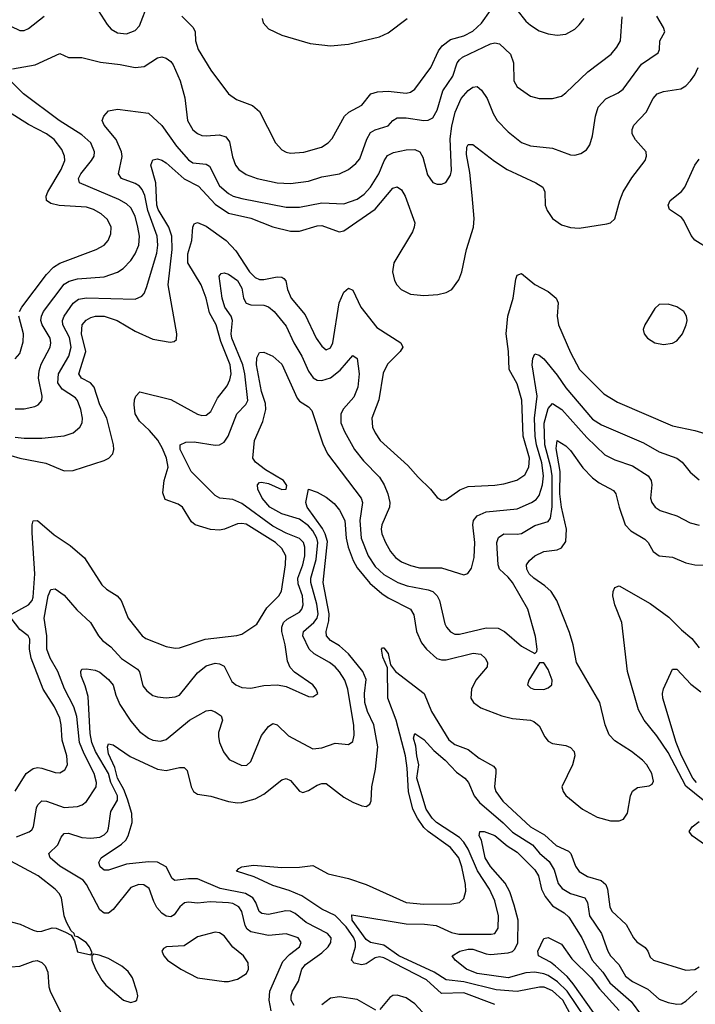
# Model space of a CAD drawing. Header units: inches. Extents: x 1308407 to 1441228, y 959628 to 1036311.
# Tile 584 of 656: x 1390710 to 1393753, y 1000811 to 1005245. Entities that reach past the tile are written whole.
import ezdxf

# ---------------------------------------------------------------- set-up
doc = ezdxf.new("R2010")
doc.units = ezdxf.units.IN
doc.header["$MEASUREMENT"] = 0
doc.layers.add('B3090', color=7, linetype='Continuous')

msp = doc.modelspace()

# ---------------------------------------------------------------- linework, layer by layer
at = {"layer": 'B3090', "color": 5}
for points, elevation in [([(1391050, 1005306.5), (1391103.1, 1005223.1), (1391122, 1005202), (1391150, 1005185.2), (1391190, 1005181.1), (1391230, 1005195.9), (1391250, 1005217.6), (1391290, 1005322.2)], 2880), ([(1390670, 1005216), (1390710, 1005195.2), (1390730, 1005196.1), (1390750, 1005205.3), (1390819.3, 1005260.7)], 2880), ([(1390677, 1005023), (1390779.2, 1005040.8), (1390890, 1005092), (1390930, 1005074.9), (1390990, 1005073.8), (1391073.2, 1005053.2), (1391162.9, 1005042.9), (1391230, 1005029.4), (1391270, 1005034.5), (1391330, 1005073.4), (1391350, 1005077), (1391370, 1005072), (1391390, 1005057), (1391400.9, 1005040.9), (1391432.4, 1004970), (1391453.3, 1004893.2), (1391465.5, 1004790), (1391490, 1004748.1), (1391510, 1004732.3), (1391530, 1004723.8), (1391550, 1004721.3), (1391610, 1004726.7), (1391637.7, 1004717.7), (1391654.1, 1004694.1), (1391667.8, 1004627.8), (1391682, 1004590), (1391696.5, 1004570), (1391730, 1004547.4), (1391779.3, 1004530), (1391870, 1004509.5), (1391930, 1004506.7), (1392010, 1004517.2), (1392070, 1004537.6), (1392150, 1004550.9), (1392190, 1004570.2), (1392223.4, 1004596.6), (1392241.6, 1004618.4), (1392273.6, 1004706.4), (1392290, 1004736.5), (1392310, 1004748.8), (1392370, 1004766.5), (1392391, 1004790), (1392410, 1004802.2), (1392450, 1004803.3), (1392530, 1004790.7), (1392550, 1004792.3), (1392570, 1004803.2), (1392590, 1004836.5), (1392615.6, 1004924.4), (1392660.2, 1004990), (1392680.5, 1005050), (1392690, 1005064.1), (1392704.6, 1005075.4), (1392830, 1005135.3), (1392850, 1005140.6), (1392870, 1005136.5), (1392920.2, 1005090), (1392934.2, 1005050), (1392935, 1004970), (1392950, 1004941.7), (1393010, 1004900.3), (1393050, 1004890.3), (1393110, 1004889.1), (1393150, 1004900.9), (1393170, 1004914.6), (1393268.5, 1005010), (1393374.2, 1005090), (1393399.8, 1005120.2), (1393415, 1005150), (1393422.6, 1005257.4)], 2860), ([(1390690, 1003365.4), (1390730, 1003359.8), (1390810, 1003360.7), (1390910, 1003370.2), (1390950, 1003384.5), (1390981, 1003410), (1390990.9, 1003430), (1390992.7, 1003450), (1390984.5, 1003490), (1390969.9, 1003529.9), (1390961.2, 1003541.2), (1390901.3, 1003581.3), (1390881.2, 1003610), (1390884.2, 1003650), (1390931.2, 1003730), (1390942.1, 1003770), (1390934.3, 1003814.3), (1390904.1, 1003870), (1390902, 1003890), (1390909.9, 1003910), (1390950, 1003968.9), (1390974.2, 1003985.8), (1391010, 1003992.2), (1391230, 1003985.8), (1391259.7, 1004000.3), (1391270, 1004012), (1391280.8, 1004039.2), (1391326.8, 1004193.2), (1391332.1, 1004230), (1391329.5, 1004270), (1391286.1, 1004386.1), (1391272.6, 1004452.6), (1391260.7, 1004480.7), (1391250, 1004495), (1391230, 1004507.1), (1391168.8, 1004530), (1391155.3, 1004550), (1391170.9, 1004629.1), (1391168.7, 1004650), (1391144.7, 1004704.7), (1391089.7, 1004770), (1391080.9, 1004790), (1391089.3, 1004810), (1391110, 1004834.8), (1391150, 1004841.6), (1391290, 1004823), (1391350, 1004767.8), (1391415.8, 1004675.8), (1391470, 1004613.4), (1391490, 1004599.3), (1391550, 1004593.4), (1391564.4, 1004584.4), (1391610, 1004497.1), (1391650, 1004461.5), (1391670.5, 1004450.5), (1391710, 1004438.9), (1391910, 1004400.1), (1391970, 1004401.1), (1392070, 1004420.1), (1392170, 1004415.7), (1392230, 1004437), (1392261.4, 1004458.6), (1392290, 1004491), (1392327.5, 1004550), (1392351.1, 1004608.9), (1392367, 1004633), (1392392.9, 1004647.1), (1392450, 1004658.2), (1392490, 1004660.2), (1392511.3, 1004650), (1392525.5, 1004625.5), (1392545.9, 1004545.9), (1392570, 1004512.2), (1392590, 1004503.7), (1392610, 1004503.7), (1392628.4, 1004511.6), (1392650, 1004544.9), (1392653.9, 1004566.1), (1392648.2, 1004708.2), (1392655.5, 1004764.5), (1392671.2, 1004828.8), (1392698.1, 1004890), (1392730, 1004925.8), (1392750, 1004940.7), (1392770, 1004943.6), (1392790, 1004927.2), (1392815, 1004890), (1392841.8, 1004821.8), (1392859.7, 1004790), (1392910, 1004739.2), (1392970, 1004692.2), (1393010, 1004675.9), (1393110, 1004666.5), (1393190, 1004636.5), (1393210, 1004634.4), (1393237.7, 1004642.3), (1393262, 1004658), (1393278.2, 1004681.8), (1393290, 1004721), (1393302.6, 1004810), (1393315.9, 1004850), (1393350, 1004888.3), (1393405.2, 1004914.8), (1393428, 1004932), (1393510, 1005044.5), (1393584.9, 1005095.1), (1393591.5, 1005110), (1393592.7, 1005150), (1393615.4, 1005190), (1393609.8, 1005210), (1393580.1, 1005259.9)], 2840), ([(1391440.3, 1005260.3), (1391491.3, 1005210), (1391500.7, 1005190), (1391501.4, 1005150), (1391513.5, 1005110), (1391570, 1005018), (1391650.3, 1004910.2), (1391685.5, 1004885.5), (1391758.4, 1004858.4), (1391790, 1004831.8), (1391861.1, 1004690), (1391890, 1004658.7), (1391910, 1004647.6), (1391930, 1004643.2), (1391990, 1004647.7), (1392068.9, 1004671.1), (1392099.2, 1004690), (1392117.2, 1004710), (1392172.5, 1004810), (1392192.3, 1004827.7), (1392250, 1004859.3), (1392291.2, 1004910), (1392321, 1004919), (1392370, 1004923), (1392450, 1004913.7), (1392470, 1004918.5), (1392488.8, 1004931.2), (1392560.8, 1005030), (1392595.3, 1005104.7), (1392612.9, 1005127.1), (1392650, 1005155.4), (1392710, 1005171.2), (1392750, 1005193.2), (1392790, 1005228.7), (1392830, 1005285.8)], 2880), ([(1392949.1, 1005289.1), (1392990, 1005237.8), (1393010, 1005219.6), (1393050, 1005194.3), (1393090, 1005180.3), (1393130, 1005174.6), (1393170, 1005179.5), (1393210, 1005201.3), (1393230, 1005221.3), (1393252.1, 1005250)], 2880), ([(1391802.2, 1005250), (1391806.9, 1005230), (1391830, 1005203.5), (1391890, 1005174.2), (1392017.4, 1005137.4), (1392110, 1005126.5), (1392190, 1005134.6), (1392330, 1005167), (1392370, 1005185.4), (1392454.8, 1005250)], 2920), ([(1390690, 1003492.6), (1390730, 1003492.5), (1390777.7, 1003502.3), (1390792.8, 1003510), (1390809.8, 1003530.2), (1390810.6, 1003550), (1390794, 1003630), (1390797, 1003663), (1390806.2, 1003693.8), (1390846.6, 1003770), (1390850.4, 1003790), (1390847.2, 1003810), (1390810.9, 1003870), (1390805.5, 1003890), (1390807.8, 1003910), (1390817.1, 1003930), (1390910, 1004053.8), (1390932.7, 1004067.3), (1390970, 1004078.1), (1391090, 1004087.3), (1391150, 1004107.3), (1391175.6, 1004124.4), (1391210, 1004160.6), (1391230.4, 1004190), (1391246.9, 1004230), (1391249, 1004270), (1391242.5, 1004310), (1391230, 1004359.2), (1391210, 1004397.4), (1391190, 1004415.6), (1391155.6, 1004435.6), (1390978.5, 1004510), (1390974.8, 1004530), (1390984.7, 1004550), (1391033.5, 1004610), (1391044.7, 1004630), (1391047.2, 1004650), (1391029.9, 1004690), (1390990, 1004726.8), (1390887.9, 1004790), (1390726.8, 1004910), (1390647.6, 1004990)], 2860), ([(1390670, 1003282.9), (1390710, 1003270.1), (1390827.3, 1003247.3), (1390910, 1003213.2), (1390950, 1003215.2), (1391090, 1003259.2), (1391111.2, 1003270), (1391129.8, 1003290), (1391133.8, 1003310), (1391131.9, 1003330), (1391102.6, 1003450), (1391069.9, 1003510), (1391045.5, 1003590), (1391029.1, 1003609.1), (1390988.2, 1003630), (1390975.5, 1003650), (1391006.8, 1003750), (1390987.4, 1003830), (1390990.5, 1003870), (1391008.7, 1003891.3), (1391030, 1003903), (1391050.9, 1003909.1), (1391090, 1003909.6), (1391149.2, 1003890), (1391230, 1003842.4), (1391310, 1003805.4), (1391387.1, 1003792.9), (1391404.7, 1003795.3), (1391415.5, 1003804.5), (1391417.8, 1003830), (1391379.1, 1004050), (1391395.8, 1004210), (1391394.5, 1004270), (1391381.1, 1004310), (1391333.9, 1004390), (1391327.6, 1004410), (1391322.9, 1004510), (1391300.5, 1004590), (1391310, 1004613.8), (1391330, 1004618.5), (1391350, 1004612.5), (1391370, 1004599.3), (1391450, 1004528), (1391515.1, 1004495.1), (1391590, 1004414.6), (1391650, 1004373), (1391750, 1004350.9), (1391850, 1004311.2), (1391930, 1004293), (1391970, 1004292.5), (1392050, 1004316.6), (1392070, 1004317.5), (1392148.9, 1004288.9), (1392170, 1004294), (1392310, 1004391.5), (1392390, 1004485.8), (1392410, 1004492.2), (1392430, 1004478.5), (1392445.6, 1004450), (1392489.4, 1004330), (1392487.1, 1004310), (1392478.2, 1004290), (1392395, 1004150), (1392388.8, 1004110), (1392397.4, 1004070), (1392407.6, 1004050), (1392428, 1004030), (1392470, 1004008.8), (1392530, 1004002.4), (1392592.5, 1004007.5), (1392630, 1004016.2), (1392655.4, 1004030), (1392686.9, 1004073.1), (1392700.7, 1004110), (1392722.6, 1004210), (1392753.5, 1004310), (1392756, 1004350), (1392747.7, 1004452.3), (1392736.4, 1004556.4), (1392722.1, 1004637.9), (1392724.1, 1004670), (1392730, 1004682.6), (1392750, 1004682), (1392848, 1004608), (1392906, 1004570), (1393034.4, 1004510), (1393065.3, 1004490), (1393074.7, 1004470), (1393076.3, 1004410), (1393084.8, 1004384.8), (1393110.2, 1004350), (1393150, 1004321.6), (1393190, 1004308.8), (1393230, 1004305.7), (1393354.1, 1004325.9), (1393370, 1004330.3), (1393390, 1004348.2), (1393412.3, 1004430), (1393427.9, 1004470), (1393466.8, 1004533.2), (1393526.3, 1004610), (1393533, 1004630), (1393530.7, 1004650), (1393483.3, 1004703.3), (1393468.9, 1004730), (1393467.7, 1004750), (1393475.3, 1004770), (1393531.3, 1004828.6), (1393562.2, 1004890), (1393580.5, 1004910), (1393610, 1004921.3), (1393686.9, 1004933.1), (1393710, 1004946.3), (1393730.5, 1004969.5), (1393750, 1004996.5), (1393765.3, 1005030)], 2820), ([(1390709, 1003930), (1390719.1, 1003950), (1390830, 1004097.2), (1390862.1, 1004130), (1390890, 1004148.6), (1391054.7, 1004210), (1391089.7, 1004230), (1391107.8, 1004250), (1391119.9, 1004280.1), (1391122.2, 1004310), (1391104.8, 1004344.8), (1391076.8, 1004370), (1391042.2, 1004390), (1391010, 1004400.7), (1390887.6, 1004407.6), (1390850, 1004417.2), (1390830.8, 1004430), (1390829.4, 1004450), (1390836.7, 1004470), (1390896.6, 1004570), (1390912.5, 1004610), (1390911.3, 1004630), (1390900.2, 1004660.2), (1390864.4, 1004704.4), (1390830, 1004731), (1390750, 1004773.1), (1390659.7, 1004830)], 2880), ([(1393817.7, 1004210), (1393750, 1004251.4), (1393733.5, 1004273.5), (1393701, 1004341), (1393690, 1004354), (1393636.5, 1004390), (1393629.9, 1004410), (1393639.9, 1004430), (1393690, 1004471.3), (1393705.3, 1004490), (1393750, 1004588.9), (1393770, 1004616)], 2780), ([(1390676.4, 1002570), (1390750, 1002610.1), (1390766.2, 1002630), (1390770, 1002644.4), (1390778.2, 1002750), (1390766.2, 1002933.8), (1390765.7, 1002970), (1390770, 1002988.2), (1390790, 1002989), (1390865, 1002925), (1390937.7, 1002877.7), (1391001.3, 1002821.3), (1391080.1, 1002700.1), (1391101, 1002681), (1391149, 1002650), (1391166.5, 1002630), (1391198.9, 1002550), (1391260.9, 1002470), (1391278.2, 1002458.2), (1391370, 1002422.6), (1391410, 1002415), (1391430, 1002416.3), (1391545.3, 1002454.7), (1391688.4, 1002471.6), (1391710, 1002478.2), (1391777.2, 1002522.8), (1391823.3, 1002596.7), (1391876.2, 1002650), (1391888.9, 1002671.1), (1391907.5, 1002790), (1391907.8, 1002830), (1391890, 1002864.1), (1391862.1, 1002890), (1391730, 1002972.5), (1391710, 1002976.2), (1391690, 1002973.9), (1391632.2, 1002950), (1391610, 1002946.1), (1391569.1, 1002949.1), (1391499.6, 1002970), (1391483, 1002983), (1391442.7, 1003050), (1391422.8, 1003062.8), (1391364.6, 1003084.6), (1391354.2, 1003114.2), (1391359.9, 1003170), (1391377.7, 1003230), (1391371.1, 1003270), (1391353.6, 1003313.6), (1391331.2, 1003351.2), (1391294.5, 1003394.5), (1391250, 1003436.8), (1391229.9, 1003470), (1391225, 1003510), (1391227.2, 1003532.8), (1391232.8, 1003550), (1391251.3, 1003568.7), (1391390, 1003534.1), (1391510, 1003467.8), (1391530, 1003461.9), (1391550, 1003463.2), (1391570, 1003480.2), (1391600.2, 1003539.8), (1391644.4, 1003595.6), (1391656.8, 1003623.2), (1391661.8, 1003650), (1391658.1, 1003690), (1391616, 1003796), (1391594.7, 1003870), (1391564.9, 1003924.9), (1391549.6, 1003990), (1391527.4, 1004050), (1391466.5, 1004150), (1391467.3, 1004190), (1391484.9, 1004250), (1391489.3, 1004310.7), (1391495.3, 1004324.7), (1391510, 1004331.7), (1391550, 1004315.5), (1391639.3, 1004250), (1391683.6, 1004203.5), (1391744.2, 1004110), (1391770, 1004083.1), (1391790, 1004074.5), (1391810, 1004074.5), (1391870, 1004087.3), (1391890, 1004085.4), (1391899.5, 1004079.5), (1391908.9, 1004068.9), (1391916.3, 1004030), (1391931.9, 1003990), (1391995.4, 1003915.4), (1392045.3, 1003810), (1392070, 1003774), (1392090, 1003757.8), (1392110, 1003766.7), (1392119.6, 1003790), (1392149.2, 1003970), (1392170, 1004018.2), (1392190, 1004036.1), (1392210, 1004026), (1392246.8, 1003950), (1392318, 1003858), (1392426.7, 1003790), (1392435.3, 1003770), (1392423.2, 1003750), (1392366.8, 1003693.2), (1392346.9, 1003653.1), (1392327.4, 1003532.6), (1392295.8, 1003450), (1392298.6, 1003410), (1392310, 1003383.6), (1392333, 1003350), (1392458, 1003238), (1392504.1, 1003184.1), (1392560.3, 1003130), (1392590, 1003092.7), (1392610, 1003081.3), (1392630, 1003084.2), (1392692.7, 1003127.3), (1392730, 1003142.3), (1392850, 1003148.7), (1392890, 1003155), (1392948.3, 1003171.7), (1392984.4, 1003195.6), (1393003.2, 1003230), (1393005.2, 1003270), (1392976.8, 1003370), (1392971.7, 1003531.7), (1392950, 1003605.3), (1392914.1, 1003670), (1392910.9, 1003750), (1392900.9, 1003830), (1392908.4, 1003910), (1392931.7, 1003990), (1392944.4, 1004075.6), (1392950, 1004093.7), (1392970, 1004101.7), (1393030, 1004052.4), (1393090, 1004020.3), (1393126.7, 1003990), (1393135.6, 1003970), (1393131, 1003910), (1393136.6, 1003870), (1393190, 1003746.3), (1393231.8, 1003670), (1393340.5, 1003560.5), (1393402.7, 1003522.7), (1393650, 1003416.6), (1393750, 1003395.3), (1393810, 1003376.2)], 2780), ([(1390694.6, 1001565.5), (1390752.9, 1001587.1), (1390763.9, 1001596.1), (1390772.1, 1001610), (1390784.6, 1001695.4), (1390790.8, 1001710), (1390810, 1001726.7), (1390830, 1001726.6), (1390910, 1001698.1), (1390970, 1001701.3), (1390991.1, 1001708.9), (1391010, 1001724.4), (1391054, 1001790), (1391055.8, 1001810), (1391045.6, 1001850), (1390999.6, 1001939.6), (1390979.4, 1001990), (1390966.4, 1002106.4), (1390953.6, 1002150), (1390911.8, 1002231.8), (1390881.3, 1002310), (1390846.5, 1002370), (1390831.9, 1002410), (1390832.3, 1002470), (1390820.4, 1002550), (1390837.7, 1002650), (1390850, 1002678.5), (1390870, 1002681.2), (1390910, 1002652.9), (1390966.7, 1002586.7), (1391028.2, 1002530), (1391065, 1002470), (1391082.8, 1002450), (1391120.6, 1002420.6), (1391168, 1002368), (1391240.2, 1002320.2), (1391250, 1002308), (1391264.5, 1002244.5), (1391282.1, 1002222.1), (1391310, 1002202.4), (1391330, 1002195.2), (1391370, 1002191.8), (1391410, 1002196.1), (1391430, 1002203.5), (1391510, 1002303.5), (1391550, 1002334.8), (1391590, 1002347.2), (1391610, 1002345), (1391630, 1002334.2), (1391665, 1002265), (1391682.6, 1002250), (1391710, 1002237.7), (1391750, 1002234.5), (1391810, 1002246.8), (1391870.2, 1002250.2), (1391910, 1002242.3), (1392010, 1002197.1), (1392030, 1002196.3), (1392052, 1002210), (1392044.5, 1002230), (1392029.3, 1002250), (1391947, 1002307), (1391927.5, 1002327.5), (1391916.1, 1002356.1), (1391906.1, 1002430), (1391890.4, 1002490), (1391890.8, 1002510), (1391898, 1002530), (1391914.2, 1002545.8), (1391970, 1002576.8), (1391980.4, 1002590), (1391986.4, 1002610), (1391983.7, 1002650), (1391964.3, 1002704.3), (1391963, 1002730), (1391984.3, 1002790), (1391993.2, 1002830), (1391993.8, 1002870), (1391988.6, 1002890), (1391969.2, 1002909.2), (1391910, 1002932.5), (1391850, 1002964.6), (1391710, 1003066.8), (1391670, 1003084.3), (1391610.7, 1003090.7), (1391590, 1003101.5), (1391482, 1003210), (1391432.2, 1003310), (1391432, 1003330), (1391457.5, 1003342.5), (1391495.6, 1003344.4), (1391590, 1003329.5), (1391610, 1003330.2), (1391630, 1003341.8), (1391648, 1003370), (1391687.5, 1003470), (1391728.1, 1003511.9), (1391736.6, 1003530), (1391723.6, 1003650), (1391715, 1003690), (1391664.4, 1003810), (1391661.8, 1003830), (1391668.8, 1003890), (1391662.4, 1003910), (1391634.2, 1003950), (1391621.7, 1003990), (1391608.5, 1004090), (1391617.6, 1004102.4), (1391630, 1004104.9), (1391650, 1004099), (1391690.1, 1004070), (1391710, 1004035.8), (1391717.5, 1003990), (1391730, 1003967.8), (1391750, 1003960.1), (1391810, 1003958.7), (1391830, 1003951.4), (1391855.3, 1003930), (1391910, 1003864.4), (1391945, 1003790), (1391980.8, 1003730), (1392010, 1003661.3), (1392031.9, 1003631.9), (1392050, 1003622.2), (1392070, 1003619.6), (1392110, 1003631.6), (1392153.6, 1003666.4), (1392210, 1003732.4), (1392230, 1003718.8), (1392239.2, 1003650), (1392232.7, 1003590), (1392214.7, 1003545.3), (1392167.9, 1003492.1), (1392156.4, 1003470), (1392156.8, 1003430), (1392173.3, 1003390), (1392218.1, 1003310), (1392258.7, 1003258.7), (1392330, 1003185.4), (1392350.9, 1003150.9), (1392368.1, 1003110), (1392377.1, 1003070), (1392374.8, 1003050), (1392341.4, 1002970), (1392337.8, 1002950), (1392340.5, 1002930), (1392356.6, 1002890), (1392379.2, 1002850), (1392402.7, 1002822.7), (1392430, 1002803.8), (1392470, 1002786.8), (1392510, 1002777.1), (1392610, 1002776.1), (1392710, 1002744.9), (1392728.6, 1002751.4), (1392744.6, 1002775.4), (1392756.7, 1002823.2), (1392759, 1002890), (1392750.5, 1002970), (1392754.3, 1002990), (1392769.8, 1003010), (1392810.8, 1003029.2), (1392950, 1003041.9), (1393015.5, 1003070), (1393035.9, 1003084.1), (1393050, 1003102), (1393064, 1003150), (1393069.1, 1003190), (1393060.8, 1003250), (1393036.8, 1003330), (1393031, 1003370), (1393028.5, 1003450), (1393040.5, 1003550), (1393017.9, 1003690), (1393020.7, 1003719.3), (1393030, 1003739.5), (1393050, 1003734.6), (1393070, 1003716.9), (1393130, 1003644.4), (1393170, 1003586.3), (1393290, 1003446.5), (1393330, 1003420.4), (1393518.6, 1003338.6), (1393590, 1003299.2), (1393669.6, 1003269.6), (1393692.8, 1003252.8), (1393730, 1003206.7), (1393770, 1003172.6)], 2760), ([(1390690, 1003716.9), (1390710, 1003742), (1390725.3, 1003794.7), (1390726.2, 1003830), (1390706, 1003910)], 2880), ([(1391842.4, 1000782.4), (1391832.7, 1000830), (1391836.2, 1000870), (1391895.6, 1001004.4), (1391925, 1001035), (1391969.8, 1001070), (1391977.8, 1001090), (1391964.4, 1001110), (1391910, 1001128.7), (1391830, 1001120.4), (1391750, 1001137.8), (1391734.1, 1001150), (1391725.4, 1001165.4), (1391709.6, 1001229.6), (1391696.4, 1001250), (1391670, 1001264.9), (1391650, 1001268.7), (1391567, 1001273), (1391510, 1001267), (1391470, 1001270.6), (1391452.4, 1001267.6), (1391431.3, 1001250), (1391405.9, 1001214.1), (1391390, 1001205.7), (1391370, 1001207.9), (1391350, 1001221.6), (1391327.8, 1001247.8), (1391313.5, 1001273.5), (1391292.8, 1001332.8), (1391269, 1001349), (1391246.8, 1001350), (1391210, 1001337.3), (1391130, 1001238.8), (1391110, 1001221.7), (1391090, 1001221.1), (1391070, 1001236.9), (1391010.9, 1001350), (1390994.9, 1001370), (1390890, 1001433.2), (1390846.5, 1001470), (1390841.4, 1001490), (1390881.6, 1001530), (1390896.9, 1001563.1), (1390910, 1001579.7), (1390930, 1001581.7), (1390990, 1001562.9), (1391030, 1001559.4), (1391070, 1001564.3), (1391090, 1001573.7), (1391104.7, 1001590), (1391110, 1001604.9), (1391120.6, 1001679.4), (1391149.9, 1001730.1), (1391150.6, 1001750), (1391119.8, 1001810), (1391110, 1001850), (1391051.2, 1001950), (1391034.6, 1001990), (1391027.2, 1002030), (1391017.6, 1002197.6), (1391005.2, 1002245.2), (1390986.9, 1002290), (1390984.8, 1002310), (1390990, 1002319.5), (1391010, 1002322), (1391050, 1002315.6), (1391070, 1002306.2), (1391110, 1002273.4), (1391130, 1002248.5), (1391142.9, 1002203), (1391161.3, 1002161.3), (1391210, 1002085.8), (1391250, 1002039.8), (1391289.6, 1002009.6), (1391310, 1002000.5), (1391344.2, 1001995.8), (1391370, 1002003.6), (1391474.2, 1002090), (1391550, 1002132.9), (1391570, 1002136), (1391590, 1002128.7), (1391617, 1002110), (1391623.1, 1002090), (1391605.1, 1002034.9), (1391604.7, 1002015.3), (1391610.2, 1001990), (1391627.8, 1001947.8), (1391653.7, 1001913.6), (1391710, 1001886.7), (1391732, 1001888), (1391750, 1001904.4), (1391798.5, 1002021.5), (1391830, 1002061.5), (1391850, 1002074.9), (1391870, 1002070.2), (1391920.4, 1002020.4), (1392030, 1001961.6), (1392070, 1001966.4), (1392130, 1001986.7), (1392190, 1001980.3), (1392210, 1001994), (1392216.2, 1002023.8), (1392214, 1002066), (1392186.9, 1002230), (1392174.4, 1002270), (1392150, 1002308.4), (1392129.9, 1002330), (1392105, 1002350), (1392036.5, 1002390), (1392013.7, 1002410), (1391985.5, 1002470), (1391988.2, 1002490), (1392034.9, 1002530), (1392049.2, 1002550), (1392053.9, 1002570), (1392047.5, 1002612.5), (1392021.5, 1002710), (1392021.2, 1002730), (1392045.4, 1002814.6), (1392051.9, 1002890), (1392047.9, 1002910), (1392030, 1002942.5), (1392010, 1002965.3), (1391970, 1002995.4), (1391890, 1003019.7), (1391835.9, 1003050), (1391802.2, 1003090), (1391782.2, 1003130), (1391780.5, 1003150), (1391790, 1003160.4), (1391798.3, 1003161.7), (1391830, 1003155.8), (1391890, 1003129.5), (1391909.7, 1003130.3), (1391912.6, 1003147.4), (1391898.4, 1003170), (1391817.4, 1003217.4), (1391772.1, 1003252.1), (1391759.8, 1003270), (1391766.9, 1003350), (1391804.8, 1003435.2), (1391818.1, 1003490), (1391816.1, 1003516.1), (1391799.2, 1003570), (1391775.9, 1003690), (1391777.5, 1003722.5), (1391790, 1003746.7), (1391810, 1003747.4), (1391850, 1003730.2), (1391890, 1003693.4), (1391960, 1003540), (1391970, 1003526.4), (1392010, 1003501.3), (1392025.4, 1003485.4), (1392074.9, 1003334.9), (1392096.3, 1003290), (1392248.2, 1003090), (1392254, 1003070), (1392241.3, 1002990), (1392248.3, 1002910), (1392279.9, 1002830), (1392310, 1002782.2), (1392350, 1002746.7), (1392413.4, 1002710), (1392455.1, 1002695.1), (1392550, 1002677.8), (1392570, 1002669.4), (1392589.4, 1002650), (1392599.8, 1002630), (1392625.1, 1002525.1), (1392631.3, 1002510), (1392650, 1002488.1), (1392670, 1002478.5), (1392690, 1002477.5), (1392810, 1002506), (1392864.9, 1002504.9), (1392893.4, 1002490), (1392970, 1002424.2), (1393030, 1002391), (1393039.5, 1002400.5), (1393040.9, 1002410), (1393033.3, 1002466.7), (1392998.5, 1002590), (1392929.9, 1002710), (1392910, 1002735.2), (1392870.4, 1002770.4), (1392864.4, 1002790), (1392858.4, 1002890), (1392866.2, 1002913.8), (1392889.6, 1002930), (1392950, 1002927.9), (1392970, 1002931.4), (1393030, 1002967.7), (1393090, 1002985.2), (1393100.1, 1002999.9), (1393108.5, 1003051.5), (1393108.2, 1003190), (1393102.4, 1003230), (1393074.3, 1003330), (1393071.6, 1003428.4), (1393090, 1003493.2), (1393110, 1003516), (1393151.3, 1003490), (1393263.9, 1003363.9), (1393345.9, 1003285.9), (1393390, 1003262.8), (1393470, 1003235.6), (1393540.6, 1003190), (1393554.2, 1003170), (1393557.1, 1003150), (1393550.2, 1003090), (1393557.3, 1003070), (1393572, 1003050), (1393594.8, 1003034.8), (1393670, 1003010.2), (1393730, 1002979.2), (1393770, 1002969.3)], 2740), ([(1391946.6, 1000806.6), (1391932.5, 1000830), (1391932.7, 1000850), (1391939.1, 1000870), (1391964.8, 1000915.2), (1391980.9, 1000970), (1391997.7, 1000990), (1392070, 1001042.7), (1392099.3, 1001070), (1392111.8, 1001090), (1392112.8, 1001110), (1392095.8, 1001130), (1391999.4, 1001179.4), (1391950, 1001220.1), (1391930, 1001230.3), (1391908.1, 1001231.9), (1391830, 1001215.9), (1391800.6, 1001220.6), (1391788.5, 1001228.5), (1391772.7, 1001270), (1391759.5, 1001290), (1391726.5, 1001310), (1391612.5, 1001332.5), (1391510, 1001375.7), (1391470, 1001376.9), (1391408.9, 1001368.9), (1391397.1, 1001377.2), (1391369.9, 1001430), (1391330, 1001451.6), (1391290, 1001452.8), (1391190, 1001442.6), (1391110, 1001415.5), (1391090, 1001415.1), (1391072.8, 1001430), (1391065.6, 1001450), (1391076.4, 1001470), (1391168.3, 1001531.7), (1391187.4, 1001550), (1391198.5, 1001570), (1391216.8, 1001630), (1391215, 1001670), (1391195.4, 1001735.4), (1391178.9, 1001778.9), (1391150, 1001829), (1391137.7, 1001877.7), (1391110, 1001939.1), (1391105.6, 1001970), (1391110, 1001984.4), (1391130, 1001979.7), (1391207.3, 1001927.3), (1391330, 1001870.1), (1391370, 1001864), (1391430, 1001877.8), (1391450, 1001877), (1391464, 1001864), (1391481.5, 1001790), (1391491.8, 1001770), (1391510, 1001757.6), (1391570, 1001748), (1391650, 1001723.7), (1391690, 1001718), (1391710, 1001719.8), (1391770, 1001736.3), (1391810, 1001757.5), (1391890, 1001822.7), (1391910, 1001827.6), (1391930, 1001819.5), (1391970, 1001770.3), (1391985.1, 1001765.1), (1392010, 1001773.8), (1392050, 1001798.6), (1392070, 1001805.5), (1392090, 1001805), (1392170, 1001744), (1392210, 1001721), (1392250, 1001704.7), (1392270, 1001701.7), (1392287.3, 1001712.7), (1392293, 1001727), (1392295.2, 1001790), (1392312.3, 1001870), (1392322.5, 1001970), (1392305.3, 1002070), (1392276.7, 1002130), (1392264.6, 1002170), (1392263.4, 1002210), (1392270, 1002273.6), (1392255.3, 1002310), (1392190, 1002389.3), (1392150, 1002426), (1392109.1, 1002450), (1392091.7, 1002470), (1392089.5, 1002490), (1392101.7, 1002538.3), (1392104.2, 1002570), (1392075.9, 1002710), (1392095.3, 1002895.3), (1392086, 1002930), (1392073.6, 1002953.6), (1392005.2, 1003050), (1391998.9, 1003070), (1392010, 1003130.4), (1392050, 1003117.5), (1392090, 1003095.2), (1392125.7, 1003065.7), (1392150, 1003035.8), (1392174.4, 1002990), (1392180.1, 1002910), (1392188.9, 1002870), (1392211.1, 1002810), (1392230, 1002776.8), (1392287.1, 1002707.1), (1392340.7, 1002660.7), (1392370, 1002641.1), (1392470.2, 1002590), (1392485.3, 1002565.3), (1392496.2, 1002490), (1392519.5, 1002439.5), (1392542.5, 1002410), (1392589, 1002369), (1392610, 1002362.1), (1392630, 1002362.9), (1392752.6, 1002392.6), (1392787.2, 1002387.2), (1392806.7, 1002370), (1392817.2, 1002350), (1392815.5, 1002330), (1392763.5, 1002270), (1392745, 1002230), (1392742.3, 1002190), (1392753.4, 1002170), (1392786, 1002146), (1392881.3, 1002110), (1392930, 1002098.5), (1393010, 1002090.7), (1393024.9, 1002084.9), (1393050, 1002064.7), (1393075, 1002015), (1393090, 1001996.1), (1393110, 1001986.2), (1393170, 1001976.9), (1393190, 1001967.6), (1393206.5, 1001950), (1393210.2, 1001930), (1393199.3, 1001890), (1393152.2, 1001790), (1393156.9, 1001770), (1393170, 1001751.6), (1393245, 1001690), (1393310, 1001653.6), (1393370, 1001636.8), (1393410, 1001636.9), (1393430, 1001644.2), (1393447.4, 1001672.6), (1393461.4, 1001750), (1393469.3, 1001770.7), (1393492, 1001788), (1393544.9, 1001795.1), (1393557.7, 1001802.3), (1393563.7, 1001816.3), (1393556.4, 1001850), (1393533.8, 1001890), (1393514.9, 1001910), (1393466, 1001950), (1393390, 1001998.3), (1393365.1, 1002025.1), (1393346.7, 1002070), (1393323, 1002170), (1393217.5, 1002350), (1393202.2, 1002430), (1393185.4, 1002485.4), (1393129.1, 1002630), (1393103.4, 1002670), (1393075.6, 1002695.6), (1393024.9, 1002730), (1393005, 1002750), (1392994.1, 1002770), (1392992.5, 1002790), (1393005.8, 1002810), (1393029.8, 1002830), (1393069.9, 1002850.1), (1393130, 1002857.5), (1393150, 1002866), (1393170, 1002894.9), (1393173, 1002950), (1393150.2, 1003049.8), (1393142.8, 1003110), (1393143.8, 1003210), (1393125.8, 1003314.2), (1393130, 1003350.2), (1393170, 1003325.3), (1393190, 1003305.3), (1393246.8, 1003226.8), (1393290, 1003181.7), (1393319.4, 1003159.4), (1393384.7, 1003124.7), (1393394.8, 1003110), (1393409.5, 1003050), (1393436.6, 1002970), (1393462.5, 1002942.5), (1393525.4, 1002905.4), (1393541.1, 1002890), (1393562.6, 1002850), (1393590, 1002831), (1393650, 1002824.2), (1393710, 1002799.7), (1393750, 1002789.3), (1393790, 1002788.4)], 2720), ([(1393788.1, 1001730), (1393710, 1001793.4), (1393630, 1001945.7), (1393580, 1002020), (1393522.7, 1002090), (1393496.7, 1002136.7), (1393446.7, 1002310), (1393422.1, 1002530), (1393390.6, 1002610), (1393381, 1002650), (1393382.5, 1002670), (1393390, 1002688.2), (1393410, 1002695.2), (1393550, 1002615.5), (1393634.1, 1002554.1), (1393690, 1002497.6), (1393737.6, 1002457.6), (1393770, 1002416.4)], 2680), ([(1390690, 1001771.6), (1390738.7, 1001850), (1390770, 1001873.6), (1390790, 1001877.5), (1390810, 1001875), (1390870, 1001855), (1390890, 1001853.8), (1390913.5, 1001866.5), (1390925.3, 1001890), (1390922.7, 1001930), (1390901.2, 1002001.2), (1390896.6, 1002070), (1390890, 1002098.9), (1390865.8, 1002150), (1390815, 1002230), (1390760.6, 1002370), (1390753.5, 1002410), (1390755.3, 1002455.3), (1390747.6, 1002470), (1390710, 1002498.1), (1390670.7, 1002550)], 2780), ([(1392850, 1000809.9), (1392710, 1000862.8), (1392610, 1000860.5), (1392541.7, 1000921.7), (1392350, 1001019.9), (1392330, 1001024.9), (1392310, 1001020.3), (1392270, 1000993.3), (1392250.8, 1000989.2), (1392216.5, 1000996.5), (1392204.8, 1001010), (1392222.2, 1001070), (1392221.5, 1001090), (1392214.6, 1001110), (1392180.7, 1001160.7), (1392130.9, 1001210.9), (1392070, 1001240.1), (1391980.3, 1001300.3), (1391924.1, 1001324.1), (1391850, 1001345.5), (1391765.2, 1001385.2), (1391686.6, 1001410), (1391697, 1001423), (1391709.8, 1001430.2), (1391762.5, 1001437.5), (1391890, 1001427.4), (1391970, 1001428.4), (1392030, 1001436), (1392099.1, 1001399.1), (1392190, 1001377.6), (1392270, 1001350.1), (1392450.1, 1001270.1), (1392530, 1001262.1), (1392656.4, 1001263.6), (1392690.7, 1001269.3), (1392710, 1001288.2), (1392718.8, 1001321.2), (1392717.7, 1001350), (1392701.6, 1001430), (1392687.2, 1001470), (1392650, 1001516.6), (1392550, 1001588.8), (1392530, 1001607.9), (1392500.9, 1001650), (1392481, 1001690), (1392460.8, 1001770), (1392454.9, 1001874.9), (1392447, 1001930), (1392404.8, 1002090), (1392368.3, 1002190), (1392366.1, 1002326.1), (1392345.7, 1002374.3), (1392339.7, 1002410), (1392344, 1002416), (1392350, 1002416.9), (1392370, 1002390.2), (1392380.1, 1002340.1), (1392402, 1002310), (1392530.7, 1002210), (1392564, 1002130), (1392642.5, 1002002.5), (1392670, 1001981.1), (1392730, 1001957.8), (1392779.3, 1001919.3), (1392844.2, 1001884.1), (1392853.5, 1001870), (1392854.1, 1001854.1), (1392847.8, 1001790), (1392854.1, 1001770), (1392886.1, 1001726.1), (1393010.9, 1001610), (1393074, 1001574), (1393126.4, 1001526.4), (1393181.1, 1001501.1), (1393191.8, 1001490), (1393212.7, 1001432.7), (1393230, 1001409.4), (1393266.8, 1001386.8), (1393328, 1001368), (1393350, 1001350.2), (1393357.1, 1001330), (1393367.6, 1001250), (1393376.3, 1001230), (1393442, 1001170), (1393474.7, 1001110), (1393490, 1001092.7), (1393526.3, 1001066.3), (1393539.5, 1001050), (1393550, 1001024), (1393564, 1001010), (1393710, 1000965.4), (1393750, 1000968.6), (1393770, 1000979.7)], 2680), ([(1393757.6, 1001810), (1393741.5, 1001830), (1393690, 1001929.3), (1393666.3, 1001990), (1393607.1, 1002190), (1393604.8, 1002210), (1393608.9, 1002231.1), (1393650, 1002320.7), (1393670, 1002319.5), (1393732.2, 1002252.2), (1393777.5, 1002217.5)], 2660), ([(1393209.6, 1000730), (1393155.8, 1000830), (1393110, 1000872.2), (1393072.3, 1000887.7), (1393051, 1000889), (1392950.7, 1000869.3), (1392856.2, 1000876.2), (1392710, 1000912.7), (1392630, 1000922.1), (1392576.5, 1000956.5), (1392416.9, 1001030), (1392350, 1001078.2), (1392290, 1001089.4), (1392270, 1001103.6), (1392207.2, 1001190), (1392206.3, 1001213.7), (1392450, 1001174.3), (1392532.5, 1001172.5), (1392586.2, 1001166.2), (1392654.8, 1001134.8), (1392687.8, 1001127.8), (1392833, 1001127), (1392850, 1001130.2), (1392865.4, 1001154.6), (1392866.9, 1001210), (1392850, 1001277.7), (1392825.9, 1001330), (1392772.1, 1001412.1), (1392730.3, 1001510.3), (1392710, 1001541.6), (1392690, 1001562.4), (1392586.3, 1001630), (1392567.1, 1001650), (1392540.7, 1001690), (1392498.7, 1001830), (1392507.9, 1001890), (1392498.3, 1001930), (1392494.1, 1001974.1), (1392483.5, 1002010), (1392489.5, 1002030.5), (1392530, 1002003), (1392574.3, 1001954.3), (1392626, 1001910), (1392676.7, 1001856.7), (1392714.3, 1001830), (1392731.1, 1001810), (1392756.9, 1001750), (1392780.5, 1001720.5), (1392887.8, 1001627.8), (1392930, 1001585.8), (1393019.4, 1001530), (1393051.4, 1001491.4), (1393093.9, 1001453.9), (1393116.4, 1001416.4), (1393135.2, 1001355.2), (1393153.3, 1001333.3), (1393190, 1001310.6), (1393255.2, 1001290), (1393266.7, 1001270), (1393276, 1001210), (1393330.6, 1001130), (1393358.2, 1001050), (1393370.1, 1001030), (1393407.8, 1000990), (1393438.4, 1000938.4), (1393470, 1000913.5), (1393538.9, 1000878.9), (1393590, 1000834.4), (1393630, 1000818.9), (1393670, 1000811.4), (1393690, 1000814.1), (1393710, 1000826.1), (1393760.2, 1000870)], 2660), ([(1393803.9, 1001523.9), (1393738.8, 1001570), (1393725.3, 1001590), (1393738.5, 1001610), (1393770, 1001634.2)], 2680), ([(1393257, 1000750), (1393175.6, 1000870), (1393132.1, 1000912.1), (1393090, 1000941), (1393070, 1000949.1), (1393030, 1000955.9), (1392990, 1000952.4), (1392910, 1000930.3), (1392770, 1000950.4), (1392722.4, 1000970), (1392671.8, 1001010), (1392657, 1001030), (1392691.6, 1001050), (1392730, 1001059.4), (1392750, 1001059.2), (1392810, 1001038.2), (1392830, 1001035.4), (1392910, 1001042.4), (1392930, 1001049.7), (1392940, 1001060), (1392952.6, 1001087.4), (1392954.7, 1001190), (1392937.2, 1001257.2), (1392917.1, 1001317.1), (1392896.7, 1001356.7), (1392830, 1001432.2), (1392805.9, 1001470), (1392789.8, 1001549.8), (1392779.6, 1001570), (1392782, 1001590), (1392802, 1001590), (1392850, 1001570.7), (1392904.8, 1001524.8), (1392950, 1001496.6), (1393030, 1001416.6), (1393046.7, 1001390), (1393060.4, 1001330), (1393077.1, 1001297.1), (1393110, 1001254.1), (1393162.6, 1001222.6), (1393183.2, 1001203.2), (1393242, 1001110), (1393288.5, 1001010), (1393336.1, 1000956.1), (1393367.6, 1000907.6), (1393464.4, 1000824.4), (1393510, 1000761.5)], 2640), ([(1390642, 1001190), (1390712.1, 1001172), (1390770, 1001144.4), (1390790, 1001139.1), (1390810, 1001140.1), (1390855.6, 1001155.6), (1390873.4, 1001153.4), (1390915.8, 1001135.8), (1390942, 1001122), (1390956.8, 1001096.8), (1390970, 1001048), (1391030, 1001034), (1391036.4, 1001043.6), (1391024, 1001070), (1391009, 1001090), (1390970, 1001115.1), (1390958, 1001118), (1390955.1, 1001130), (1390941.6, 1001141.6), (1390921, 1001181), (1390909.6, 1001210), (1390898.7, 1001290), (1390887.8, 1001310), (1390869.7, 1001330), (1390792.2, 1001390), (1390650, 1001466.8)], 2760), ([(1393294.4, 1000774.4), (1393203, 1000903), (1393175.9, 1000935.9), (1393122.5, 1000982.5), (1393100.3, 1001000.3), (1393046.6, 1001030), (1393044, 1001050), (1393070, 1001107.3), (1393090, 1001112.2), (1393150, 1001081.3), (1393196.5, 1001016.5), (1393284.3, 1000930), (1393320.6, 1000880.6), (1393410, 1000783.1)], 2620), ([(1390670, 1000980.2), (1390710, 1000982.7), (1390770, 1001006.2), (1390788.2, 1001008.2), (1390810, 1000999.1), (1390823.9, 1000983.9), (1390836.3, 1000956.3), (1390840.9, 1000890), (1390846.5, 1000870), (1390910, 1000742.3)], 2740), ([(1392314.4, 1000785.6), (1392230, 1000833.1), (1392150, 1000845.5), (1392110, 1000839.4), (1392070, 1000808.4)], 2720), ([(1392558.8, 1000738.8), (1392490, 1000813.5), (1392450, 1000839.7), (1392410, 1000852.1), (1392390, 1000850.4), (1392377.5, 1000842.5), (1392331.5, 1000788.5)], 2720)]:
    msp.add_lwpolyline(points, dxfattribs=dict(at, elevation=elevation))
for points, elevation in [([(1393630, 1003964.2), (1393590, 1003962.9), (1393570, 1003943.7), (1393524.9, 1003870), (1393517.6, 1003850), (1393522, 1003830), (1393537.6, 1003810), (1393570.8, 1003790), (1393610, 1003782), (1393650, 1003787.4), (1393670, 1003798.7), (1393694.7, 1003830), (1393711.1, 1003870), (1393715.4, 1003890), (1393712.6, 1003910), (1393700.5, 1003930), (1393670, 1003951.1)], 2820), ([(1393070, 1002349), (1393051.1, 1002348.9), (1393002.4, 1002270), (1392996.3, 1002250), (1393010, 1002236.3), (1393024.7, 1002230), (1393070, 1002228.9), (1393090, 1002235.5), (1393106.6, 1002250), (1393107.6, 1002270), (1393090, 1002319.3)], 2740), ([(1391590, 1001135.8), (1391510, 1001115.1), (1391450, 1001074.5), (1391370.4, 1001069.6), (1391357.5, 1001062.5), (1391350.5, 1001050), (1391358.4, 1001030), (1391374.9, 1001010), (1391434.9, 1000970), (1391511, 1000931), (1391630, 1000913.4), (1391650, 1000913.4), (1391690, 1000924), (1391731.2, 1000950), (1391740.5, 1000970), (1391738.2, 1000998.2), (1391718, 1001030), (1391669.2, 1001069.2), (1391630, 1001119.7), (1391610, 1001133.3)], 2760), ([(1391043.6, 1001036.4), (1391034, 1001030), (1391034.8, 1001010), (1391050.6, 1000970), (1391079.9, 1000919.9), (1391098, 1000898), (1391177.3, 1000830), (1391210, 1000819.3), (1391230, 1000824.9), (1391237.2, 1000830), (1391242, 1000850), (1391237.6, 1000870), (1391218.3, 1000930), (1391198.8, 1000958.8), (1391170, 1000983.5), (1391110, 1001017.6), (1391067.3, 1001032.7)], 2760)]:
    msp.add_lwpolyline(points, close=True, dxfattribs=dict(at, elevation=elevation))

doc.saveas('drawing.dxf')
